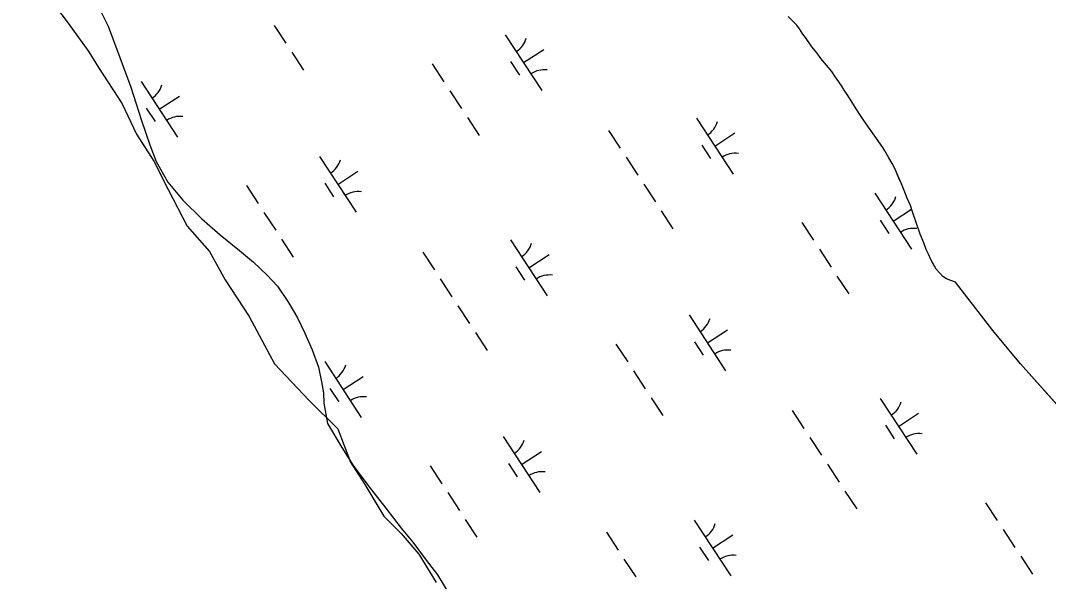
# Model space of a CAD drawing. Extents: x 3945642 to 3966284, y 206476 to 228921.
# Drawn here: x 3953528 to 3954297, y 221745 to 222165 of the extents above; entities that cross this region are included whole.
import ezdxf

# ---------------------------------------------------------------- set-up
doc = ezdxf.new("R2010")
doc.units = 0
for name, color, linetype in [('V-RIVR-EDGE', 7, 'Continuous'), ('V-TOPO-SHOR', 7, 'Continuous'), ('V-WETL-SWMP', 7, 'Continuous')]:
    doc.layers.add(name, color=color, linetype=linetype)

msp = doc.modelspace()

# ---------------------------------------------------------------- linework, layer by layer
at = {"layer": 'V-RIVR-EDGE'}
msp.add_lwpolyline([(3953523.13, 222229.76), (3953532.63, 222210.76), (3953549.25, 222182.27), (3953563.49, 222163.27), (3953578.93, 222141.9), (3953586.05, 222130.03), (3953603.86, 222102.72), (3953614.54, 222080.17), (3953627.6, 222059.99), (3953638.29, 222038.62), (3953652.53, 222011.31), (3953669.15, 221992.31), (3953681.03, 221970.94), (3953698.83, 221943.64), (3953717.83, 221908.02), (3953743.95, 221880.72), (3953765.32, 221859.35), (3953774.82, 221834.41), (3953785.5, 221817.79), (3953799.75, 221794.05), (3953812.81, 221780.99), (3953825.87, 221765.56), (3953838.93, 221744.19)], dxfattribs=at)
at = {"layer": 'V-TOPO-SHOR'}
for points in [[(3954227.8, 221969.19), (3954224.18, 221970.49), (3954220.88, 221971.78), (3954218.23, 221973.41), (3954215.91, 221976.03), (3954213.26, 221978.98), (3954211.27, 221982.59), (3954209.27, 221986.2), (3954207.6, 221990.14), (3954205.61, 221993.74), (3954203.93, 221998.67), (3954201.26, 222005.24), (3954195.57, 222021.99), (3954193.89, 222026.59), (3954191.56, 222032.17), (3954189.88, 222036.77), (3954187.21, 222043.01), (3954185.21, 222047.28), (3954182.21, 222054.5), (3954180.21, 222058.11), (3954177.88, 222062.37), (3954174.89, 222067.62), (3954173.23, 222070.24), (3954158.96, 222090.24), (3954155.64, 222095.49), (3954151.98, 222101.06), (3954149.99, 222104.34), (3954146.67, 222109.91), (3954144.34, 222113.19), (3954142.68, 222116.14), (3954140.36, 222119.42), (3954137.37, 222123.68), (3954135.05, 222126.96), (3954131.07, 222131.88), (3954126.76, 222136.79), (3954124.1, 222140.72), (3954120.13, 222145.64), (3954118.13, 222148.58), (3954115.48, 222152.52), (3954113.49, 222155.14), (3954110.83, 222159.07), (3954108.84, 222161.7), (3954106.52, 222164.32), (3954102.55, 222168.24)], [(3955128.35, 221231.55), (3955063.06, 221281.08), (3955018.92, 221315.4), (3954909.14, 221397.53), (3954855.86, 221438.82), (3954799.96, 221483.99), (3954727.37, 221537.9), (3954670.25, 221578.22), (3954574.12, 221646.87), (3954525.55, 221683.24), (3954490.81, 221711.37), (3954439.86, 221754.23), (3954398.98, 221791.53), (3954349.23, 221832.89), (3954317.61, 221861.82), (3954276.26, 221908.12), (3954255.57, 221932.95), (3954227.8, 221969.19)]]:
    msp.add_lwpolyline(points, dxfattribs=at)
at = {"layer": 'V-WETL-SWMP'}
for p, q in [((3953585.51, 222177), (3953593.5, 222160.9)), ((3954106.52, 222164.32), (3954102.55, 222168.24)), ((3953593.5, 222160.9), (3953602.22, 222137.43)), ((3953717.64, 222161.54), (3953726.4, 222148.16)), ((3954108.84, 222161.7), (3954106.52, 222164.32)), ((3954110.83, 222159.07), (3954108.84, 222161.7)), ((3953890.71, 222154.59), (3953918.11, 222112.77)), ((3954113.49, 222155.14), (3954110.83, 222159.07)), ((3954115.48, 222152.52), (3954113.49, 222155.14)), ((3954120.13, 222145.63), (3954115.48, 222152.52)), ((3954124.1, 222140.72), (3954120.13, 222145.63)), ((3953602.22, 222137.43), (3953610.25, 222115.33)), ((3953730.79, 222141.47), (3953739.55, 222128.08)), ((3953904.41, 222133.68), (3953919.47, 222143.54)), ((3954126.76, 222136.79), (3954124.1, 222140.72)), ((3953836.02, 222132.75), (3953844.79, 222119.37)), ((3953894.67, 222134.47), (3953901.24, 222124.43)), ((3954131.07, 222131.88), (3954126.76, 222136.79)), ((3954135.05, 222126.96), (3954131.07, 222131.88)), ((3954137.37, 222123.68), (3954135.05, 222126.96)), ((3954140.36, 222119.42), (3954137.37, 222123.68)), ((3953610.25, 222115.33), (3953618.46, 222090.31)), ((3953617.99, 222119.67), (3953645.39, 222077.84)), ((3954142.68, 222116.14), (3954140.36, 222119.42)), ((3954144.34, 222113.19), (3954142.68, 222116.14)), ((3953631.69, 222098.75), (3953646.74, 222108.62)), ((3953849.17, 222112.68), (3953857.94, 222099.3)), ((3954146.67, 222109.91), (3954144.34, 222113.19)), ((3954149.99, 222104.34), (3954146.67, 222109.91)), ((3953621.94, 222099.55), (3953628.52, 222089.51)), ((3954151.98, 222101.06), (3954149.99, 222104.34)), ((3954155.64, 222095.49), (3954151.98, 222101.06)), ((3953862.32, 222092.6), (3953871.09, 222079.22)), ((3954033.78, 222092.05), (3954061.18, 222050.23)), ((3954158.96, 222090.24), (3954155.64, 222095.49)), ((3953618.46, 222090.31), (3953624.58, 222072.15)), ((3954173.23, 222070.24), (3954158.96, 222090.24)), ((3953967.99, 222082.93), (3953976.76, 222069.54)), ((3954047.48, 222071.14), (3954062.54, 222081)), ((3953624.58, 222072.15), (3953629.46, 222059.64)), ((3954037.74, 222071.93), (3954044.32, 222061.89)), ((3954174.89, 222067.62), (3954173.23, 222070.24)), ((3953751.57, 222063.44), (3953778.97, 222021.62)), ((3953981.14, 222062.85), (3953989.91, 222049.47)), ((3954177.88, 222062.37), (3954174.89, 222067.62)), ((3954180.21, 222058.11), (3954177.88, 222062.37)), ((3953629.46, 222059.64), (3953637.97, 222044.07)), ((3954182.21, 222054.5), (3954180.21, 222058.11)), ((3954185.21, 222047.27), (3954182.21, 222054.5)), ((3953765.27, 222042.53), (3953780.33, 222052.39)), ((3954187.21, 222043.01), (3954185.21, 222047.27)), ((3953637.97, 222044.07), (3953649.21, 222030.57)), ((3953696.88, 222041.6), (3953705.65, 222028.22)), ((3953755.53, 222043.32), (3953762.11, 222033.28)), ((3953994.29, 222042.78), (3954003.06, 222029.39)), ((3954189.88, 222036.77), (3954187.21, 222043.01)), ((3953649.21, 222030.57), (3953663.54, 222016.74)), ((3954167.37, 222035.82), (3954194.77, 221994)), ((3954191.56, 222032.17), (3954189.88, 222036.77)), ((3954193.89, 222026.59), (3954191.56, 222032.17)), ((3954007.45, 222022.7), (3954016.21, 222009.32)), ((3954181.07, 222014.91), (3954194.86, 222023.94)), ((3954195.57, 222021.99), (3954193.89, 222026.59)), ((3954201.26, 222005.24), (3954195.57, 222021.99)), ((3953663.54, 222016.74), (3953677.17, 222004.63)), ((3953710.03, 222021.53), (3953718.8, 222008.14)), ((3954171.33, 222015.7), (3954177.9, 222005.67)), ((3954112.68, 222013.99), (3954121.45, 222000.6)), ((3953677.17, 222004.63), (3953691.67, 221992.87)), ((3953723.18, 222001.45), (3953731.95, 221988.07)), ((3953894.65, 222000.9), (3953922.05, 221959.08)), ((3954203.93, 221998.67), (3954201.26, 222005.24)), ((3953691.67, 221992.87), (3953702.19, 221984.18)), ((3953828.85, 221991.77), (3953837.62, 221978.39)), ((3954125.83, 221993.91), (3954134.6, 221980.53)), ((3954205.61, 221993.74), (3954203.93, 221998.67)), ((3954207.6, 221990.14), (3954205.61, 221993.74)), ((3953702.19, 221984.18), (3953712.55, 221974.45)), ((3953908.35, 221979.99), (3953923.4, 221989.85)), ((3954209.27, 221986.2), (3954207.6, 221990.14)), ((3954213.26, 221978.98), (3954209.27, 221986.2)), ((3953898.6, 221980.78), (3953905.18, 221970.74)), ((3954215.91, 221976.03), (3954213.26, 221978.98)), ((3954218.23, 221973.41), (3954215.91, 221976.03)), ((3953712.55, 221974.45), (3953720.15, 221966.25)), ((3953842, 221971.7), (3953850.77, 221958.32)), ((3954138.98, 221973.84), (3954147.75, 221960.45)), ((3954220.88, 221971.78), (3954218.23, 221973.41)), ((3954224.17, 221970.49), (3954220.88, 221971.78)), ((3954227.8, 221969.19), (3954224.17, 221970.49)), ((3954255.57, 221932.96), (3954227.8, 221969.19)), ((3953720.15, 221966.25), (3953727.95, 221954.8)), ((3953727.95, 221954.8), (3953735.06, 221942.48)), ((3953855.16, 221951.62), (3953863.92, 221938.24)), ((3953735.06, 221942.48), (3953740.62, 221931)), ((3954028.23, 221944.67), (3954055.63, 221902.85)), ((3953740.62, 221931), (3953746.19, 221918.5)), ((3953868.31, 221931.55), (3953877.08, 221918.16)), ((3954041.93, 221923.76), (3954056.99, 221933.62)), ((3954276.26, 221908.12), (3954255.57, 221932.96)), ((3953973.54, 221922.84), (3953982.31, 221909.45)), ((3954032.19, 221924.55), (3954038.77, 221914.51)), ((3953746.19, 221918.5), (3953750.9, 221905.65)), ((3953755.51, 221909.75), (3953782.91, 221867.92)), ((3954317.61, 221861.82), (3954276.26, 221908.12)), ((3953750.9, 221905.65), (3953753.19, 221894.68)), ((3953986.69, 221902.76), (3953995.46, 221889.38)), ((3953753.19, 221894.68), (3953754.62, 221886.27)), ((3953769.21, 221888.84), (3953784.26, 221898.7)), ((3953754.62, 221886.27), (3953754.83, 221878.72)), ((3953759.46, 221889.63), (3953766.04, 221879.59)), ((3953754.83, 221878.72), (3953757.67, 221863.45)), ((3953999.84, 221882.68), (3954008.61, 221869.3)), ((3954171.3, 221882.13), (3954198.7, 221840.31)), ((3954105.51, 221873.01), (3954114.28, 221859.62)), ((3954185, 221861.22), (3954200.06, 221871.08)), ((3953757.67, 221863.45), (3953768.25, 221845.32)), ((3954175.26, 221862.01), (3954181.84, 221851.97)), ((3953889.09, 221853.52), (3953916.49, 221811.7)), ((3954118.66, 221852.93), (3954127.43, 221839.55)), ((3953768.25, 221845.32), (3953776.91, 221831.8)), ((3953902.79, 221832.61), (3953917.85, 221842.47)), ((3953776.91, 221831.8), (3953787.82, 221817.27)), ((3953834.4, 221831.68), (3953843.17, 221818.3)), ((3953893.05, 221833.4), (3953899.63, 221823.36)), ((3954131.81, 221832.86), (3954140.58, 221819.47)), ((3953787.82, 221817.27), (3953801.14, 221799.84)), ((3953847.55, 221811.61), (3953856.32, 221798.22)), ((3954144.97, 221812.78), (3954153.73, 221799.4)), ((3953801.14, 221799.84), (3953812.73, 221784.97)), ((3954250.2, 221804.07), (3954258.97, 221790.68)), ((3953860.7, 221791.53), (3953869.47, 221778.15)), ((3953812.73, 221784.97), (3953821.55, 221774.55)), ((3954032.17, 221790.98), (3954059.57, 221749.16)), ((3954263.35, 221783.99), (3954272.12, 221770.61)), ((3953966.37, 221781.86), (3953975.14, 221768.47)), ((3954045.87, 221770.07), (3954060.92, 221779.93)), ((3953821.55, 221774.55), (3953830.72, 221762.07)), ((3954036.12, 221770.86), (3954042.7, 221760.82)), ((3953830.72, 221762.07), (3953839.89, 221749.93)), ((3953979.52, 221761.78), (3953988.29, 221748.4)), ((3954276.5, 221763.92), (3954285.27, 221750.53)), ((3953839.89, 221749.93), (3953848.39, 221736.07))]:
    msp.add_line(p, q, dxfattribs=at)
for centre, start, end in [((3953889.47, 222156.92), 302.45745, 344.00111), ((3953919.75, 222110.71), 82.45745, 124.00111), ((3953616.75, 222121.99), 302.45745, 344.00111), ((3953647.02, 222075.78), 82.45745, 124.00111), ((3954032.55, 222094.37), 302.45745, 344.00111), ((3953750.33, 222065.76), 302.45745, 344.00111), ((3954062.82, 222048.16), 82.45745, 124.00111), ((3953780.61, 222019.55), 82.45745, 124.00111), ((3954166.13, 222038.15), 302.45745, 344.00111), ((3954196.4, 221991.94), 82.45745, 124.00111), ((3953893.41, 222003.22), 302.45745, 344.00111), ((3953923.68, 221957.01), 82.45745, 124.00111), ((3954026.99, 221947), 302.45745, 344.00111), ((3954057.27, 221900.79), 82.45745, 124.00111), ((3953754.27, 221912.07), 302.45745, 344.00111), ((3953784.54, 221865.86), 82.45745, 124.00111), ((3954170.07, 221884.45), 302.45745, 344.00111), ((3954200.34, 221838.24), 82.45745, 124.00111), ((3953887.85, 221855.84), 302.45745, 344.00111), ((3953918.13, 221809.63), 82.45745, 124.00111), ((3954030.93, 221793.3), 302.45745, 344.00111), ((3954061.2, 221747.09), 82.45745, 124.00111)]:
    msp.add_arc(centre, 17.62, start, end, dxfattribs=at)

doc.saveas('drawing.dxf')
